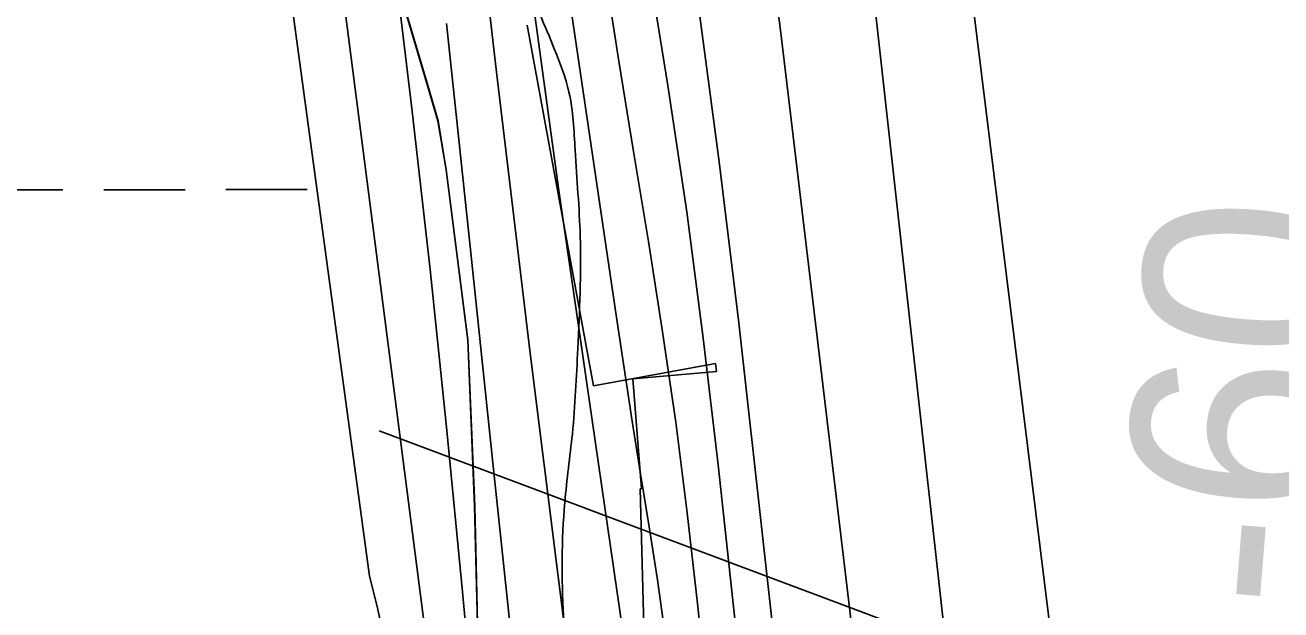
# Model space of a CAD drawing. Extents: x 3297716 to 3335574, y 688621 to 713991.
# Drawn here: x 3322292.3 to 3322785.8, y 710889 to 711118.8 of the extents above; entities that cross this region are included whole.
import ezdxf

# ---------------------------------------------------------------- set-up
doc = ezdxf.new("R2010")
doc.units = 0
for name, color, linetype in [('V-RIVR-EDGE', 7, 'Continuous'), ('V-RRAP-RVMT', 7, 'Continuous'), ('V-SITE-VEGE', 7, 'Continuous'), ('V-TOPO-DPTH', 7, 'Continuous'), ('V-TOPO-MAJR', 7, 'Continuous'), ('V-TOPO-MINR', 7, 'Continuous'), ('V-TOPO-MINR-IDEN', 7, 'Continuous'), ('V-TOPO-WATR', 7, 'Continuous'), ('V-UTIL-LINE', 7, 'Continuous'), ('V-WETL-SWMP', 7, 'Continuous')]:
    doc.layers.add(name, color=color, linetype=linetype)

msp = doc.modelspace()

# ---------------------------------------------------------------- linework, layer by layer
at = {"layer": 'V-RIVR-EDGE'}
msp.add_spline([(3322364.99, 712205.12), (3322362.46, 712194.97), (3322352.43, 712158.52), (3322339.05, 712111.71), (3322335.7, 712097.63), (3322335.26, 712089.76), (3322335.24, 712081.05), (3322341.01, 712066.12), (3322354.54, 712007.23), (3322363.96, 711963.27), (3322371.32, 711919.73), (3322379.03, 711854.22), (3322386.78, 711802.39), (3322389.99, 711760.11), (3322391.01, 711668.92), (3322387.59, 711627.89), (3322384.64, 711608), (3322381.64, 711568.22), (3322378.27, 711547.5), (3322372.01, 711530.94), (3322369.5, 711519.34), (3322368.63, 711504.42), (3322371.9, 711483.69), (3322383.42, 711448.43), (3322398.66, 711411.5), (3322413.46, 711361.31), (3322426.2, 711317.35), (3322438.95, 711276.7), (3322465.29, 711204.1), (3322489.17, 711136.48), (3322500.29, 711109.51), (3322506.05, 711092.5), (3322508.48, 711069.7), (3322510.47, 711035.7), (3322509.53, 710991.77), (3322507.38, 710958.2), (3322504.41, 710931.27), (3322503.88, 710886.51), (3322505.47, 710856.24), (3322506.6, 710810.65), (3322523.47, 710759.63), (3322543.63, 710700.3), (3322548.95, 710672.11), (3322550.11, 710641.02), (3322548.36, 710603.3), (3322545.82, 710581.34), (3322539.56, 710563.12), (3322537.88, 710556.49), (3322537.05, 710552.35), (3322537.03, 710544.06), (3322538.66, 710536.6), (3322543.62, 710529.54), (3322550.26, 710531.59), (3322552.74, 710530.76), (3322553.56, 710527.85), (3322552.72, 710522.47), (3322549.39, 710516.67), (3322538.58, 710501.36), (3322522.78, 710482.75), (3322511.55, 710465.37), (3322496.56, 710440.12), (3322492.81, 710428.94), (3322491.12, 710417.76), (3322491.09, 710406.98), (3322491.08, 710402.01), (3322489, 710397.45), (3322486.49, 710391.24), (3322488.14, 710387.09), (3322492.27, 710381.28), (3322500.95, 710371.72), (3322505.49, 710361.77), (3322509.2, 710353.05), (3322513.33, 710347.65), (3322522.02, 710343.07), (3322528.65, 710343.06), (3322533.63, 710342.63), (3322536.93, 710339.31), (3322543.55, 710335.14), (3322544.37, 710328.92), (3322548.09, 710327.26), (3322557.63, 710328.89), (3322561.36, 710328.88), (3322563.83, 710322.66), (3322565.05, 710310.64), (3322563.38, 710307.32), (3322558.4, 710303.19), (3322555.07, 710299.88), (3322555.89, 710294.08), (3322562.9, 710282.04), (3322564.13, 710275.41), (3322563.7, 710269.19), (3322565.34, 710259.65), (3322569.04, 710248.04), (3322568.2, 710245.14), (3322568.19, 710241.41), (3322569.01, 710238.09), (3322571.48, 710231.45), (3322569.81, 710224.41), (3322571.46, 710220.26), (3322576.82, 710209.06), (3322579.68, 710194.54), (3322583.37, 710177.96), (3322584.97, 710153.91), (3322584.49, 710129.46), (3322579.42, 710088.85), (3322576.04, 710062.33), (3322571.81, 710027.11), (3322566.37, 710005.99), (3322566.75, 709993.97), (3322563.8, 709972.84), (3322560.4, 709938.86), (3322559.5, 709911.09), (3322560.69, 709890.36), (3322561.09, 709882.48), (3322560.25, 709879.17), (3322557.33, 709870.47), (3322556.08, 709867.58), (3322555.66, 709864.67), (3322561.03, 709860.52), (3322562.26, 709853.47), (3322562.24, 709846.42), (3322559.74, 709840.62), (3322552.26, 709830.7), (3322547.69, 709827.39), (3322543.54, 709827.82), (3322538.55, 709819.12), (3322537.7, 709812.91), (3322539.34, 709805.03), (3322544.71, 709798.38), (3322550.51, 709796.3), (3322550.93, 709797.95), (3322553.01, 709800.85), (3322555.5, 709801.26), (3322556.74, 709798.77), (3322559.19, 709784.26), (3322561.65, 709774.3), (3322563.29, 709766.42), (3322565.77, 709763.52), (3322569.08, 709762.26), (3322568.22, 709748.17), (3322567.79, 709744.86), (3322563.23, 709744.87), (3322561.95, 709730.37), (3322558.59, 709709.24), (3322556.49, 709700.12), (3322553.95, 709678.16), (3322552.28, 709674.85), (3322548.54, 709669.06), (3322546.86, 709659.53), (3322546.41, 709647.51), (3322543.45, 709621.4), (3322542.17, 709607.73), (3322540.07, 709594.88), (3322536.28, 709574.17), (3322535.02, 709565.47), (3322534.57, 709552.21), (3322535.79, 709541.01), (3322534.54, 709537.28), (3322529.13, 709531.08), (3322525.37, 709519.48), (3322521.19, 709505.4), (3322521.18, 709501.67), (3322528.2, 709490.88), (3322529.84, 709480.93), (3322528.96, 709461.86), (3322524.37, 709449.85), (3322523.95, 709445.3), (3322524.35, 709440.74), (3322528.07, 709436.58), (3322535.07, 709418.74), (3322539.56, 709388.06), (3322541.16, 709365.67), (3322541.14, 709358.63), (3322544.84, 709344.52), (3322543.99, 709335.82), (3322543.98, 709331.68), (3322545.21, 709326.29), (3322547.68, 709322.96), (3322548.49, 709314.26), (3322551.35, 709295.18), (3322551.33, 709287.31), (3322553.79, 709276.11), (3322555.84, 709267.82), (3322554.16, 709261.19), (3322554.13, 709249.17), (3322554.51, 709235.91), (3322554.07, 709221.81), (3322554.04, 709210.21), (3322556.9, 709194.87), (3322557.7, 709182.84), (3322555.6, 709172.07), (3322552.25, 709158.4), (3322550.57, 709150.95), (3322552.6, 709131.87), (3322552.58, 709123.17), (3322550.46, 709104.94), (3322549.15, 709079.24), (3322547.03, 709058.11), (3322545.75, 709044.44), (3322545.73, 709036.56), (3322545.28, 709021.23), (3322543.57, 709000.51), (3322541.86, 708980.2), (3322541.39, 708954.92), (3322543.4, 708933.36), (3322540.47, 708918.86), (3322544.98, 708901.85), (3322547.43, 708885.68), (3322547.41, 708878.64), (3322545.32, 708869.94), (3322545.3, 708863.31), (3322551.51, 708858.32), (3322551.49, 708850.44), (3322554.33, 708825.57), (3322555.92, 708796.55), (3322557.09, 708769.6), (3322556.64, 708754.27), (3322561.6, 708746.8), (3322561.58, 708739.75), (3322561.12, 708721.51), (3322558.99, 708698.31), (3322556.49, 708693.76), (3322556.05, 708683.39), (3322556.84, 708668.89), (3322559.31, 708659.35), (3322558.43, 708639.04), (3322556.32, 708624.54), (3322557.11, 708607.54), (3322557.89, 708588.89), (3322554.89, 708548.28), (3322552.3, 708509.73), (3322550.54, 708467.88), (3322547.98, 708437.21), (3322545.83, 708403.64), (3322542.03, 708377.95), (3322537.42, 708356.41), (3322537.79, 708340.25), (3322537.75, 708324.08), (3322539.37, 708307.5), (3322544.3, 708291.74), (3322549.24, 708274.73), (3322554.17, 708256.89), (3322557.42, 708232.43), (3322559.41, 708196.37), (3322557.7, 708178.96), (3322555.59, 708162.39), (3322553.89, 708145.81), (3322550.56, 708140.02), (3322546.82, 708134.23), (3322546.39, 708130.08), (3322550.09, 708118.88), (3322550.08, 708113.08), (3322548.82, 708106.86), (3322545.48, 708096.51), (3322546.29, 708087.8), (3322546.68, 708080.34), (3322551.22, 708069.14), (3322550.79, 708063.34), (3322554.03, 708033.49), (3322555.64, 708012.76), (3322556.44, 708002.81), (3322559.75, 708002.39), (3322562.65, 708000.72), (3322561.4, 707998.65), (3322559.32, 707995.34), (3322558.89, 707989.96), (3322560.93, 707975.86), (3322561.3, 707958.45), (3322560.83, 707934), (3322559.14, 707922.39), (3322559.54, 707914.93), (3322559.91, 707897.94), (3322563.18, 707880.94), (3322566.82, 707842.79), (3322570.09, 707822.89), (3322575, 707799.67), (3322576.21, 707785.57), (3322579.08, 707772.72), (3322585.25, 707751.56), (3322584.81, 707744.1), (3322582.3, 707731.26), (3322582.28, 707723.8), (3322585.16, 707715.5), (3322590.52, 707706.37), (3322595.47, 707697.24), (3322596.28, 707688.95), (3322602.87, 707671.94), (3322604.09, 707662.4), (3322604.49, 707655.35), (3322606.49, 707625.09), (3322606.83, 707594.83), (3322606.8, 707582.81), (3322609.26, 707574.1), (3322615.47, 707568.7), (3322615.46, 707566.63), (3322614.2, 707561.24), (3322610.04, 707555.04), (3322610.86, 707548.4), (3322615.37, 707530.57), (3322620.31, 707515.63), (3322629.78, 707489.91), (3322645.04, 707459.62), (3322665.68, 707425.99), (3322676.82, 707406.9), (3322680.55, 707403.57), (3322685.93, 707403.56), (3322687.59, 707402.73), (3322686.72, 707386.98), (3322685.86, 707372.47), (3322684.18, 707365.43), (3322680.85, 707359.64), (3322679.18, 707355.08), (3322679.17, 707348.45), (3322686.18, 707336.83), (3322686.17, 707332.68), (3322679.46, 707298.3), (3322677.36, 707286.7), (3322675.69, 707283.39), (3322652.87, 707273.49), (3322627.97, 707261.12), (3322614.27, 707252.45), (3322610.53, 707249.14), (3322607.61, 707242.11), (3322606.31, 707220.14), (3322607.1, 707200.66), (3322607.91, 707195.27), (3322610.81, 707194.02), (3322615.36, 707189.03), (3322616.16, 707180.33), (3322620.7, 707169.12), (3322627.29, 707155.43), (3322632.66, 707145.47), (3322645.47, 707129.27), (3322656.61, 707110.18), (3322657.42, 707102.3), (3322662.39, 707100.22), (3322668.18, 707096.89), (3322678.11, 707087.74), (3322682.23, 707077.79), (3322683.44, 707064.93), (3322690.45, 707051.65), (3322697.04, 707032.98), (3322704.9, 707025.5), (3322712.34, 707018.85), (3322723.92, 707010.54), (3322739.25, 707004.7), (3322741.73, 707002.2), (3322742.54, 706997.64), (3322744.16, 706979.4), (3322740.39, 706966.15), (3322738.72, 706959.52), (3322739.11, 706951.64), (3322742.83, 706944.59), (3322755.65, 706933.78), (3322761.85, 706925.89), (3322765.14, 706917.18), (3322765.96, 706913.44), (3322771.76, 706909.7), (3322774.23, 706906.38), (3322770.48, 706896.44), (3322766.75, 706895.2), (3322763.83, 706888.99), (3322762.97, 706876.15), (3322762.92, 706855.84)], degree=3, dxfattribs=at)
at = {"layer": 'V-RRAP-RVMT'}
for p, q in [((3322489.6, 711118.85), (3322515.63, 710977.02)), ((3322515.63, 710977.02), (3322563.62, 710985.9)), ((3322563.62, 710985.9), (3322564.03, 710982.65)), ((3322564.03, 710982.65), (3322531.11, 710979.79)), ((3322531.11, 710979.79), (3322534.59, 710936.55)), ((3322534.59, 710936.55), (3322534.08, 710936.53)), ((3322534.08, 710936.53), (3322537.51, 710804.35))]:
    msp.add_line(p, q, dxfattribs=at)
at = {"layer": 'V-SITE-VEGE'}
for p, q in [((3322426.16, 711177.14), (3322450.58, 711095.15)), ((3322450.58, 711095.15), (3322454.63, 711081.16)), ((3322454.63, 711081.16), (3322457.82, 711061.93)), ((3322457.82, 711061.93), (3322466.37, 710995.06)), ((3322466.37, 710995.06), (3322469.05, 710929.74)), ((3322469.05, 710929.74), (3322470.76, 710856.55))]:
    msp.add_line(p, q, dxfattribs=at)
at = {"layer": 'V-TOPO-DPTH'}
for points in [[(3322666.25, 709958.24), (3322665.07, 709987.22), (3322664.44, 710016.21), (3322664.17, 710045.22), (3322664.28, 710741.66), (3322664.2, 710754.76), (3322664.01, 710767.86), (3322663.65, 710780.95), (3322663.18, 710794.05), (3322599.6, 711367.02), (3322589.6, 711428.66), (3322579.91, 711490.34), (3322570.69, 711552.09), (3322561.78, 711613.89), (3322541.38, 711759.38), (3322537.24, 711792.06), (3322533.68, 711824.78), (3322531, 711857.59), (3322528.91, 711890.46), (3322523.62, 711995.36), (3322520.06, 712080.74), (3322517.48, 712166.14), (3322516.98, 712205.27), (3323399.58, 712206.17)], [(3322666.25, 709958.24), (3322665.07, 709987.22), (3322664.44, 710016.21), (3322664.17, 710045.22), (3322664.28, 710741.66), (3322664.2, 710754.76), (3322664.01, 710767.86), (3322663.65, 710780.95), (3322663.18, 710794.05), (3322599.6, 711367.02), (3322589.6, 711428.66), (3322579.91, 711490.34), (3322570.69, 711552.09), (3322561.78, 711613.89), (3322541.38, 711759.38), (3322537.24, 711792.06), (3322533.68, 711824.78), (3322531, 711857.59), (3322528.91, 711890.46), (3322523.62, 711995.36), (3322520.06, 712080.74), (3322517.48, 712166.14), (3322516.98, 712205.27)], [(3322637.54, 709886.54), (3322633.22, 710688.66), (3322633.08, 710701.91), (3322632.83, 710715.15), (3322632.43, 710728.39), (3322631.93, 710741.63), (3322631.21, 710754.85), (3322630.29, 710768.06), (3322629.07, 710781.25), (3322627.65, 710794.41), (3322589.15, 711116.84), (3322577.78, 711205.4)], [(3322577.78, 711205.4), (3322589.15, 711116.84), (3322627.65, 710794.41), (3322629.07, 710781.25), (3322630.29, 710768.06), (3322631.21, 710754.85), (3322631.93, 710741.63), (3322632.43, 710728.39), (3322632.83, 710715.15), (3322633.08, 710701.91), (3322633.22, 710688.66), (3322637.54, 709886.54)], [(3322580.07, 709897.85), (3322578.17, 709989.38), (3322576.68, 710048.86), (3322574.83, 710108.32), (3322572.45, 710167.77), (3322569.73, 710227.21), (3322542.71, 710764.33), (3322542.59, 710766.53), (3322542.26, 710770.93), (3322542.06, 710773.13), (3322540.77, 710786.28), (3322540.19, 710791.76), (3322539.53, 710797.23), (3322538.77, 710802.69), (3322537.94, 710808.14), (3322537.07, 710813.59), (3322536.22, 710819.03), (3322535.4, 710824.49), (3322534.59, 710829.94), (3322501.95, 711054.79), (3322485.79, 711172.78)], [(3322580.07, 709897.85), (3322578.17, 709989.38), (3322576.68, 710048.86), (3322574.83, 710108.32), (3322572.45, 710167.77), (3322569.73, 710227.21), (3322542.71, 710764.33), (3322542.59, 710766.53), (3322542.26, 710770.93), (3322542.06, 710773.13), (3322540.77, 710786.28), (3322540.19, 710791.76), (3322539.53, 710797.23), (3322538.77, 710802.69), (3322537.94, 710808.14), (3322537.07, 710813.59), (3322536.22, 710819.03), (3322535.4, 710824.49), (3322534.59, 710829.94), (3322501.95, 711054.79), (3322485.79, 711172.78)], [(3322598.9, 709924), (3322596.36, 710080.69), (3322594.14, 710185.71), (3322591.23, 710290.72), (3322587.28, 710395.69), (3322582.65, 710500.64), (3322571.04, 710737.16), (3322570.14, 710752.84), (3322569.06, 710768.51), (3322567.73, 710784.16), (3322566.22, 710799.79), (3322556.61, 710891.45), (3322552.54, 710927.13), (3322548.03, 710962.75), (3322542.86, 710998.29), (3322537.25, 711033.76), (3322531.41, 711069.2), (3322525.69, 711104.66), (3322520.16, 711140.16)], [(3322520.16, 711140.16), (3322525.69, 711104.66), (3322531.41, 711069.2), (3322537.25, 711033.76), (3322542.86, 710998.29), (3322548.03, 710962.75), (3322552.54, 710927.13), (3322556.61, 710891.45), (3322566.22, 710799.79), (3322567.73, 710784.16), (3322569.06, 710768.51), (3322570.14, 710752.84), (3322571.04, 710737.16), (3322582.65, 710500.64), (3322587.28, 710395.69), (3322591.23, 710290.72), (3322594.14, 710185.71), (3322596.36, 710080.69), (3322598.9, 709924)], [(3322556.65, 711128.28), (3322565.08, 711065.1), (3322572.75, 711001.81), (3322592.13, 710828.78), (3322595.22, 710798.53), (3322597.92, 710768.25), (3322600.03, 710737.93), (3322601.75, 710707.57), (3322605.39, 710629.65), (3322608.27, 710560.3), (3322610.64, 710490.94), (3322612.28, 710421.55), (3322613.42, 710352.15), (3322618.37, 709905.21)], [(3322556.65, 711128.28), (3322565.08, 711065.1), (3322572.75, 711001.81), (3322592.13, 710828.78), (3322595.22, 710798.53), (3322597.92, 710768.25), (3322600.03, 710737.93), (3322601.75, 710707.57), (3322605.39, 710629.65), (3322608.27, 710560.3), (3322610.64, 710490.94), (3322612.28, 710421.55), (3322613.42, 710352.15), (3322618.37, 709905.21)], [(3322457.93, 711119.48), (3322467.19, 711031.88), (3322476.43, 710944.28), (3322488.92, 710825.54), (3322491.81, 710797.3), (3322494.59, 710769.05), (3322497.2, 710740.78), (3322499.7, 710712.51), (3322505.14, 710648.84), (3322510.26, 710588.73), (3322515.34, 710528.61), (3322520.38, 710468.48), (3322525.38, 710408.35), (3322541.34, 710215.71), (3322544.97, 710170.03), (3322548.39, 710124.34), (3322551.51, 710078.63), (3322554.42, 710032.9), (3322557.78, 709976.98)]]:
    msp.add_lwpolyline(points, dxfattribs=at)
at = {"layer": 'V-TOPO-MAJR'}
for points in [[(3322749.03, 709876.07), (3322720.35, 710358.59), (3322716.62, 710426.71), (3322713.32, 710494.84), (3322710.66, 710563), (3322708.43, 710631.19), (3322706.47, 710701.08), (3322705.41, 710734.32), (3322704.18, 710767.56), (3322702.7, 710800.79), (3322701.05, 710834.01), (3322592.48, 711711.74), (3322590.23, 711726.83), (3322588.29, 711741.96), (3322581.14, 711805.25), (3322580.22, 711814.76), (3322579.49, 711824.28), (3322579.06, 711833.82), (3322578.83, 711843.37), (3322577.77, 711961.11), (3322578.72, 712029.43), (3322581.73, 712097.62), (3322587.83, 712165.6), (3322592.62, 712205.35)], [(3322304.98, 711805.22), (3322427.71, 710902.26), (3322430.65, 710890.31), (3322433.35, 710878.31), (3322435.67, 710866.23), (3322437.74, 710854.09), (3322439.48, 710841.91), (3322441.03, 710829.7), (3322442.29, 710817.46), (3322443.36, 710805.19), (3322445.44, 710777.35), (3322445.71, 710773.38), (3322445.93, 710769.42), (3322446.1, 710765.45), (3322446.22, 710761.48), (3322463.22, 710051.63), (3322463.92, 710021.23), (3322464.58, 709990.82), (3322465.2, 709960.42)]]:
    msp.add_lwpolyline(points, dxfattribs=at)
at = {"layer": 'V-TOPO-MINR'}
for points in [[(3322307.94, 712205.06), (3322308.77, 712190.17), (3322312.94, 712117.4), (3322317.24, 712044.63), (3322321.63, 711971.86), (3322326.4, 711893.81), (3322328.59, 711860.08), (3322330.93, 711826.37), (3322333.5, 711792.68), (3322336.24, 711759), (3322452.97, 710854.14), (3322458.17, 710791.13), (3322459, 710780.22), (3322459.75, 710769.31), (3322460.38, 710758.39), (3322460.91, 710747.47), (3322477.39, 710368.34), (3322480.84, 710285.22), (3322484.07, 710202.09), (3322486.99, 710118.95), (3322489.69, 710035.8), (3322493.5, 709911.07)], [(3322666.25, 709958.24), (3322665.07, 709987.22), (3322664.44, 710016.21), (3322664.17, 710045.22), (3322664.28, 710741.66), (3322664.2, 710754.76), (3322664.01, 710767.86), (3322663.65, 710780.95), (3322663.18, 710794.05), (3322599.6, 711367.02), (3322589.6, 711428.66), (3322579.91, 711490.34), (3322570.69, 711552.09), (3322561.78, 711613.89), (3322541.38, 711759.38), (3322537.24, 711792.06), (3322533.68, 711824.78), (3322531, 711857.59), (3322528.91, 711890.46), (3322523.62, 711995.36), (3322520.06, 712080.74), (3322517.48, 712166.14), (3322516.98, 712205.27)], [(3322464.89, 711211.01), (3322477.53, 711100.4), (3322490.86, 710989.87), (3322512.56, 710816.47), (3322515.49, 710792.68), (3322518.35, 710768.89), (3322521.12, 710745.09), (3322523.81, 710721.27), (3322526.31, 710697.44), (3322528.62, 710673.59), (3322530.65, 710649.72), (3322532.48, 710625.83), (3322536.04, 710575.25), (3322539.4, 710526.06), (3322542.6, 710476.85), (3322545.56, 710427.62), (3322548.37, 710378.39), (3322563.54, 710101.02), (3322565.45, 710062.59), (3322567.11, 710024.15), (3322568.38, 709985.7), (3322569.4, 709947.24)], [(3322577.78, 711205.4), (3322589.15, 711116.84), (3322627.65, 710794.41), (3322629.07, 710781.25), (3322630.29, 710768.06), (3322631.21, 710754.85), (3322631.93, 710741.63), (3322632.43, 710728.39), (3322632.83, 710715.15), (3322633.08, 710701.91), (3322633.22, 710688.66), (3322637.54, 709886.54)], [(3322501.28, 711163.04), (3322524.59, 711004.83), (3322527.71, 710984.01), (3322530.9, 710963.2), (3322534.2, 710942.41), (3322537.57, 710921.62), (3322540.8, 710900.83), (3322543.76, 710879.99), (3322546.34, 710859.11), (3322548.65, 710838.19), (3322553.92, 710786.17), (3322554.74, 710777.4), (3322555.47, 710768.63), (3322556.07, 710759.84), (3322556.57, 710751.05), (3322576.01, 710361.06), (3322579.7, 710279.35), (3322582.87, 710197.61), (3322585.28, 710115.85), (3322587.19, 710034.08), (3322589.54, 709907.54)], [(3322436.64, 711149.3), (3322444.26, 711086.07), (3322451.47, 711022.79), (3322458.05, 710959.45), (3322464.21, 710896.06), (3322472.44, 710806.88), (3322474.11, 710788.04), (3322475.67, 710769.19), (3322477.09, 710750.33), (3322478.4, 710731.46), (3322488.69, 710575), (3322495.17, 710477.9), (3322501.77, 710380.81), (3322508.55, 710283.74), (3322515.45, 710186.67), (3322532.15, 709954.82)], [(3322536.98, 711144.6), (3322544.95, 711095.1), (3322552.32, 711045.51), (3322558.79, 710995.81), (3322564.65, 710946.01), (3322578.96, 710813.99), (3322581.22, 710791.2), (3322583.21, 710768.39), (3322584.79, 710745.54), (3322586.1, 710722.68), (3322593.04, 710578.39), (3322597.12, 710483.34), (3322600.54, 710388.28), (3322602.99, 710293.19), (3322604.79, 710198.08), (3322608.67, 709914.59)], [(3322520.16, 711140.16), (3322525.69, 711104.66), (3322531.41, 711069.2), (3322537.25, 711033.76), (3322542.86, 710998.29), (3322548.03, 710962.75), (3322552.54, 710927.13), (3322556.61, 710891.45), (3322566.22, 710799.79), (3322567.73, 710784.16), (3322569.06, 710768.51), (3322570.14, 710752.84), (3322571.04, 710737.16), (3322582.65, 710500.64), (3322587.28, 710395.69), (3322591.23, 710290.72), (3322594.14, 710185.71), (3322596.36, 710080.69), (3322598.9, 709924)], [(3322556.65, 711128.28), (3322565.08, 711065.1), (3322572.75, 711001.81), (3322592.13, 710828.78), (3322595.22, 710798.53), (3322597.92, 710768.25), (3322600.03, 710737.93), (3322601.75, 710707.57), (3322605.39, 710629.65), (3322608.27, 710560.3), (3322610.64, 710490.94), (3322612.28, 710421.55), (3322613.42, 710352.15), (3322618.37, 709905.21)], [(3322457.93, 711119.48), (3322467.19, 711031.88), (3322476.43, 710944.28), (3322488.92, 710825.54), (3322491.81, 710797.3), (3322494.59, 710769.05), (3322497.2, 710740.78), (3322499.7, 710712.51), (3322505.14, 710648.84), (3322510.26, 710588.73), (3322515.34, 710528.61), (3322520.38, 710468.48), (3322525.38, 710408.35), (3322541.34, 710215.71), (3322544.97, 710170.03), (3322548.39, 710124.34), (3322551.51, 710078.63), (3322554.42, 710032.9), (3322557.78, 709976.98)]]:
    msp.add_lwpolyline(points, dxfattribs=at)
at = {"layer": 'V-TOPO-WATR'}
msp.add_lwpolyline([(3322485.79, 711172.78), (3322501.95, 711054.79), (3322534.59, 710829.94), (3322535.4, 710824.49), (3322536.22, 710819.03), (3322537.07, 710813.59), (3322537.94, 710808.14), (3322538.77, 710802.69), (3322539.53, 710797.23), (3322540.19, 710791.76), (3322540.77, 710786.28), (3322542.06, 710773.13), (3322542.26, 710770.93), (3322542.59, 710766.53), (3322542.71, 710764.33), (3322569.73, 710227.21), (3322572.45, 710167.77), (3322574.83, 710108.32), (3322576.68, 710048.86), (3322578.17, 709989.38), (3322580.07, 709897.85)], dxfattribs=at)
at = {"layer": 'V-UTIL-LINE'}
msp.add_line((3322431.51, 710959.38), (3325839.01, 709680.99), dxfattribs=at)
at = {"layer": 'V-WETL-SWMP'}
for p, q in [((3322442.38, 711122.5), (3322450.51, 711095.17)), ((3322450.51, 711095.17), (3322454.57, 711081.18)), ((3322454.57, 711081.18), (3322457.76, 711061.95)), ((3322457.76, 711061.95), (3322466.3, 710995.08)), ((3322275.19, 711054.09), (3322307.19, 711054.11)), ((3322323.19, 711054.13), (3322355.18, 711054.15)), ((3322371.18, 711054.17), (3322403.18, 711054.19)), ((3322466.3, 710995.08), (3322468.98, 710929.76)), ((3322468.98, 710929.76), (3322470.68, 710856.57))]:
    msp.add_line(p, q, dxfattribs=at)

# ---------------------------------------------------------------- texts
at = {"layer": 'V-TOPO-MINR-IDEN'}
msp.add_text('-60', height=83, rotation=85.369, dxfattribs=at).set_placement((3322804.54, 710887.35))

doc.saveas('drawing.dxf')
